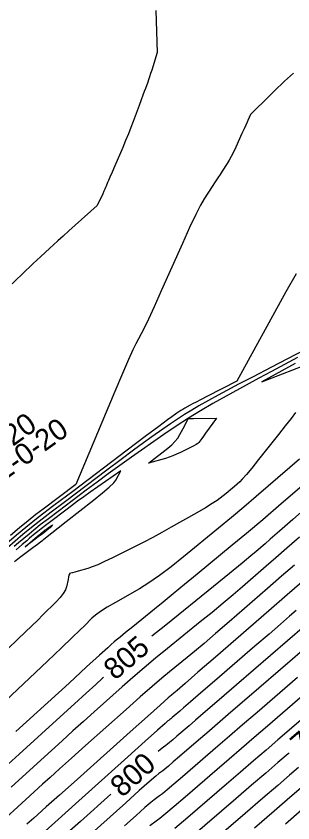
# Model space of a CAD drawing. Extents: x 2079879 to 2092887, y 778083 to 784051.
# Drawn here: x 2084253 to 2084289.5, y 781032.2 to 781138.5 of the extents above; entities that cross this region are included whole.
import ezdxf

# ---------------------------------------------------------------- set-up
doc = ezdxf.new("R2010")
doc.units = 0
for name, color, linetype in [('DT_X_Contour_Major', 7, 'Continuous'), ('DT_X_Contour_Minor', 7, 'Continuous'), ('GT_Project_Text', 7, 'Continuous'), ('SV_X_Text_Comment', 7, 'Continuous')]:
    doc.layers.add(name, color=color, linetype=linetype)

msp = doc.modelspace()

# ---------------------------------------------------------------- linework, layer by layer
at = {"layer": 'DT_X_Contour_Major'}
for points in [[(2084293.3, 781095.61), (2084286.6, 781092.15), (2084284.28, 781090.95), (2084282.35, 781089.95), (2084280.81, 781089.13), (2084279.67, 781088.5), (2084277.13, 781087.1), (2084276.19, 781086.55), (2084275.25, 781085.98), (2084274.31, 781085.37), (2084273.38, 781084.74), (2084270.91, 781083.01), (2084269.84, 781082.24), (2084268.5, 781081.26), (2084266.88, 781080.05), (2084264.97, 781078.63), (2084259.53, 781074.52), (2084257.64, 781073.1), (2084256.08, 781071.89), (2084254.84, 781070.91), (2084253.92, 781070.15), (2084251.88, 781068.42)], [(2084291.77, 781074.1), (2084289.51, 781072.13), (2084287.77, 781070.61), (2084286.55, 781069.54), (2084285.85, 781068.93), (2084284.67, 781067.91), (2084283.98, 781067.33), (2084282.82, 781066.37), (2084281.18, 781065.04), (2084279.05, 781063.32), (2084272.75, 781058.23), (2084270.93, 781056.75)], [(2084291.05, 781058.08), (2084288.82, 781056.16), (2084282.09, 781050.35), (2084279.8, 781048.39), (2084278, 781046.83), (2084276.68, 781045.69), (2084275.84, 781044.97), (2084274.23, 781043.59), (2084273.69, 781043.12), (2084273.27, 781042.77), (2084272.97, 781042.52), (2084272.78, 781042.38), (2084272.45, 781042.14), (2084272.06, 781041.81), (2084271.77, 781041.55)], [(2084264.54, 781051.3), (2084264.44, 781051.22), (2084263.52, 781050.39), (2084262.27, 781049.26), (2084260.72, 781047.85), (2084258.85, 781046.15), (2084253.43, 781041.22), (2084251.51, 781039.47), (2084249.81, 781037.92), (2084248.33, 781036.56), (2084247.06, 781035.41), (2084243.98, 781032.6), (2084242.76, 781031.5)], [(2084289.03, 781041.4), (2084288.89, 781041.27), (2084287.54, 781040.11), (2084285.94, 781038.73), (2084284.09, 781037.14), (2084281.99, 781035.33), (2084276.04, 781030.21)], [(2084265.51, 781035.94), (2084261.51, 781032.35), (2084259.42, 781030.48)]]:
    msp.add_lwpolyline(points, dxfattribs=at)
at = {"layer": 'DT_X_Contour_Minor'}
for points in [[(2084271.46, 781139.2), (2084271.64, 781133.67), (2084270.92, 781131.35), (2084270.77, 781130.88), (2084270.63, 781130.45), (2084270.5, 781130.07), (2084270.38, 781129.73), (2084270.07, 781128.9), (2084269.93, 781128.52), (2084269.74, 781128.03), (2084269.52, 781127.42), (2084269.25, 781126.69), (2084268.47, 781124.58), (2084268.16, 781123.77), (2084267.83, 781122.93), (2084267.47, 781122.06), (2084267.09, 781121.16), (2084266.03, 781118.71), (2084265.68, 781117.89), (2084265.4, 781117.25), (2084265.21, 781116.8), (2084265.1, 781116.53), (2084264.91, 781116.07), (2084264.83, 781115.88), (2084264.73, 781115.65), (2084264.6, 781115.37), (2084264.45, 781115.06), (2084263.71, 781113.49), (2084259.98, 781110.15), (2084259.23, 781109.47), (2084258.55, 781108.86), (2084257.97, 781108.33), (2084257.46, 781107.87), (2084256.23, 781106.73), (2084255.77, 781106.3), (2084255.29, 781105.85), (2084254.81, 781105.39), (2084254.32, 781104.92), (2084252.51, 781103.17)], [(2084289.6, 781130.95), (2084288.44, 781129.87), (2084287.99, 781129.45), (2084287.51, 781129), (2084287.01, 781128.51), (2084286.48, 781127.99), (2084283.95, 781125.5), (2084283.59, 781124.7), (2084283.48, 781124.47), (2084283.32, 781124.1), (2084283.09, 781123.61), (2084282.81, 781123), (2084281.99, 781121.18), (2084281.68, 781120.54), (2084281.4, 781119.97), (2084281.12, 781119.47), (2084280.86, 781119.05), (2084280.19, 781118.02), (2084279.92, 781117.6), (2084279.62, 781117.13), (2084279.27, 781116.6), (2084278.89, 781116.02), (2084277.83, 781114.38), (2084277.35, 781113.56), (2084276.71, 781112.3), (2084275.91, 781110.61), (2084274.95, 781108.49), (2084272.17, 781102.28), (2084271.23, 781100.17), (2084270.47, 781098.53), (2084269.91, 781097.34), (2084269.54, 781096.61), (2084268.81, 781095.27), (2084268.43, 781094.5), (2084267.85, 781093.2), (2084267.05, 781091.37), (2084266.05, 781089), (2084260.89, 781076.73), (2084256.61, 781073.51), (2084255.65, 781072.78), (2084254.61, 781071.95), (2084253.49, 781071.03), (2084252.29, 781070.02)], [(2084289.95, 781104.48), (2084288.58, 781102.11), (2084282.14, 781090.38), (2084278.19, 781088.34), (2084277.42, 781087.94), (2084276.79, 781087.61), (2084276.31, 781087.36), (2084275.97, 781087.18), (2084275.27, 781086.79), (2084275.01, 781086.64), (2084274.75, 781086.48), (2084274.5, 781086.32), (2084274.24, 781086.14), (2084273.56, 781085.66), (2084273, 781085.25), (2084271.83, 781084.38), (2084270.06, 781083.05), (2084267.67, 781081.25), (2084260.49, 781075.84), (2084258.01, 781073.96), (2084255.95, 781072.38), (2084254.32, 781071.08), (2084253.1, 781070.08), (2084250.42, 781067.81)], [(2084290.15, 781093.46), (2084288.41, 781092.56), (2084286.7, 781091.65), (2084285.02, 781090.74), (2084283.36, 781089.83), (2084278.99, 781087.4), (2084277.36, 781086.47), (2084275.74, 781085.48), (2084274.12, 781084.43), (2084272.52, 781083.34), (2084268.26, 781080.35), (2084266.69, 781079.23), (2084265.17, 781078.14), (2084263.7, 781077.06), (2084262.28, 781076), (2084258.56, 781073.2), (2084257.28, 781072.23), (2084256.21, 781071.41), (2084255.36, 781070.74), (2084254.73, 781070.22), (2084253.34, 781069.04), (2084252.78, 781068.56)], [(2084289.83, 781092.7), (2084285.43, 781090.25), (2084292.24, 781092.89)], [(2084289.89, 781086.25), (2084289.29, 781085.46), (2084288.53, 781084.48), (2084287.62, 781083.33), (2084285, 781080.02), (2084284.1, 781078.91), (2084283.39, 781078.05), (2084282.86, 781077.44), (2084282.51, 781077.09), (2084281.81, 781076.49), (2084281.55, 781076.27), (2084281.28, 781076.04), (2084281, 781075.8), (2084280.71, 781075.57), (2084279.95, 781074.94), (2084279.54, 781074.64), (2084278.88, 781074.22), (2084277.99, 781073.68), (2084276.85, 781073.03), (2084273.49, 781071.11), (2084272.25, 781070.41), (2084271.04, 781069.76), (2084269.86, 781069.14), (2084268.72, 781068.56), (2084265.72, 781067.08), (2084264.67, 781066.58), (2084263.79, 781066.18), (2084263.06, 781065.88), (2084262.5, 781065.69), (2084261.2, 781065.32), (2084260.77, 781065.2), (2084260.45, 781065.11), (2084260.25, 781065.05), (2084260.08, 781065), (2084260.05, 781064.95), (2084260, 781064.81), (2084259.95, 781064.57), (2084259.88, 781064.25), (2084259.68, 781063.27), (2084259.54, 781062.87), (2084259.25, 781062.4), (2084258.82, 781061.86), (2084258.26, 781061.26), (2084256.56, 781059.56), (2084255.87, 781058.88), (2084255.09, 781058.12), (2084254.21, 781057.27), (2084253.24, 781056.35), (2084250.52, 781053.77)], [(2084273.04, 781081.55), (2084273.55, 781081.98), (2084273.98, 781082.42), (2084274.34, 781082.87), (2084274.62, 781083.32), (2084275.26, 781084.53), (2084275.47, 781084.92), (2084275.62, 781085.21), (2084275.72, 781085.38), (2084275.76, 781085.43), (2084275.86, 781085.44), (2084276.07, 781085.44), (2084276.42, 781085.45), (2084279.44, 781085.5), (2084278.01, 781083.5), (2084277.73, 781083.12), (2084277.52, 781082.82), (2084277.12, 781082.26), (2084277.01, 781082.16), (2084276.79, 781082.02), (2084276.45, 781081.83), (2084276.01, 781081.61), (2084274.69, 781080.95), (2084274.19, 781080.72), (2084273.7, 781080.52), (2084273.22, 781080.34), (2084272.74, 781080.19), (2084270.5, 781079.55), (2084273.04, 781081.55)], [(2084290.41, 781080.09), (2084286.26, 781076.51), (2084284.69, 781075.15), (2084283.07, 781073.78), (2084281.41, 781072.39), (2084279.71, 781070.99), (2084275.12, 781067.21), (2084273.46, 781065.88), (2084271.94, 781064.75), (2084270.55, 781063.79), (2084269.3, 781063.02), (2084266.13, 781061.21), (2084265.04, 781060.58), (2084264.16, 781060.01), (2084263.48, 781059.53), (2084263.01, 781059.12), (2084262.03, 781058.14), (2084261.45, 781057.57), (2084260.44, 781056.6), (2084259.01, 781055.24), (2084257.15, 781053.48), (2084251.64, 781048.25)], [(2084255.24, 781068.44), (2084255.83, 781068.89), (2084256.26, 781069.21), (2084256.54, 781069.43), (2084256.67, 781069.53), (2084259.63, 781071.85), (2084263.22, 781074.68), (2084264.42, 781075.64), (2084265.32, 781076.41), (2084265.91, 781076.97), (2084266.2, 781077.33), (2084266.85, 781078.56), (2084262.81, 781075.72), (2084261.95, 781075.12), (2084261.13, 781074.53), (2084260.34, 781073.95), (2084259.58, 781073.38), (2084257.59, 781071.88), (2084256.91, 781071.36), (2084256.34, 781070.92), (2084255.88, 781070.56), (2084255.55, 781070.29), (2084254.8, 781069.66), (2084254.42, 781069.33), (2084253.83, 781068.83), (2084253.03, 781068.14)], [(2084290.72, 781076.52), (2084288, 781074.18), (2084285.57, 781072.11), (2084283.41, 781070.29), (2084281.54, 781068.73), (2084276.9, 781064.92), (2084275.25, 781063.56), (2084273.76, 781062.34), (2084272.44, 781061.26), (2084271.28, 781060.33), (2084268.42, 781058.01), (2084267.46, 781057.24), (2084266.73, 781056.65), (2084266.23, 781056.24), (2084265.97, 781056.01), (2084265.57, 781055.66), (2084265.11, 781055.24), (2084264.03, 781054.26), (2084262.33, 781052.71), (2084260.01, 781050.59), (2084252.99, 781044.2)], [(2084254.22, 781068.53), (2084255.86, 781069.93), (2084256.06, 781070.1), (2084256.2, 781070.22), (2084256.27, 781070.27), (2084256.36, 781070.36), (2084256.41, 781070.39), (2084256.46, 781070.44), (2084256.54, 781070.5), (2084256.63, 781070.56), (2084256.88, 781070.76), (2084256.98, 781070.83), (2084257.09, 781070.91), (2084257.19, 781070.98), (2084257.3, 781071.06), (2084257.83, 781071.43), (2084257.74, 781071.27), (2084257.71, 781071.22), (2084257.63, 781071.15), (2084257.51, 781071.05), (2084257.36, 781070.93), (2084256.89, 781070.56), (2084256.74, 781070.44), (2084256.62, 781070.35), (2084256.51, 781070.26), (2084256.46, 781070.22), (2084256.33, 781070.12), (2084256.11, 781069.96), (2084254.22, 781068.53)], [(2084290.4, 781069.8), (2084288.75, 781068.37), (2084287.29, 781067.1), (2084286.02, 781065.99), (2084282.89, 781063.27), (2084281.66, 781062.22), (2084280.32, 781061.09), (2084278.87, 781059.9), (2084277.31, 781058.63), (2084273.01, 781055.15), (2084271.42, 781053.86), (2084269.9, 781052.58), (2084268.42, 781051.32), (2084267.01, 781050.07), (2084263.31, 781046.78), (2084261.92, 781045.53), (2084260.52, 781044.27), (2084259.11, 781042.99), (2084257.68, 781041.7), (2084253.87, 781038.23), (2084252.38, 781036.87)], [(2084252.82, 781066.59), (2084253.48, 781067.11), (2084255.24, 781068.44)], [(2084289.73, 781066.12), (2084288.03, 781064.65), (2084286.2, 781063.05), (2084281.11, 781058.64), (2084279.34, 781057.11), (2084277.82, 781055.81), (2084276.57, 781054.76), (2084275.57, 781053.94), (2084273.27, 781052.08), (2084272.26, 781051.24), (2084270.97, 781050.14), (2084269.39, 781048.76), (2084267.53, 781047.1), (2084262.18, 781042.34), (2084260.33, 781040.68), (2084258.76, 781039.28), (2084257.5, 781038.13), (2084256.52, 781037.25), (2084254.31, 781035.24), (2084253.25, 781034.27), (2084251.7, 781032.86)], [(2084290.71, 781063.88), (2084288.77, 781062.2), (2084286.37, 781060.11), (2084279.34, 781054.01), (2084277.01, 781052), (2084275.32, 781050.53), (2084274.26, 781049.61), (2084273.83, 781049.25), (2084273.52, 781049), (2084273.1, 781048.63), (2084272.04, 781047.69), (2084270.36, 781046.19), (2084268.05, 781044.14), (2084261.06, 781037.9), (2084258.73, 781035.82), (2084257.01, 781034.28), (2084255.88, 781033.28), (2084255.36, 781032.8), (2084254.75, 781032.25), (2084254.45, 781031.98)], [(2084289.97, 781060.14), (2084289.1, 781059.39), (2084287.9, 781058.35), (2084286.38, 781057.04), (2084284.53, 781055.45), (2084279.17, 781050.83), (2084277.38, 781049.29), (2084276.02, 781048.12), (2084275.1, 781047.32), (2084274.61, 781046.9), (2084273.87, 781046.26), (2084273.62, 781046.05), (2084273.43, 781045.89), (2084273.29, 781045.77), (2084273.21, 781045.71), (2084273.05, 781045.6), (2084272.68, 781045.27), (2084271.68, 781044.38), (2084270.04, 781042.91), (2084267.77, 781040.87), (2084260.86, 781034.66), (2084258.57, 781032.61), (2084256.86, 781031.08)], [(2084291.52, 781055.49), (2084289.48, 781053.74), (2084283.45, 781048.54), (2084281.35, 781046.73), (2084279.59, 781045.21), (2084278.16, 781043.98), (2084277.07, 781043.04), (2084274.59, 781040.91), (2084273.76, 781040.2), (2084273.11, 781039.65), (2084272.64, 781039.26), (2084272.36, 781039.04), (2084271.85, 781038.68), (2084271.44, 781038.34), (2084270.57, 781037.58), (2084269.25, 781036.41), (2084267.48, 781034.82), (2084262.15, 781030.03)], [(2084290.15, 781051.32), (2084284.81, 781046.72), (2084282.9, 781045.08), (2084281.18, 781043.59), (2084279.64, 781042.27), (2084278.3, 781041.11), (2084274.95, 781038.24), (2084273.83, 781037.27), (2084272.95, 781036.53), (2084272.32, 781036.01), (2084271.94, 781035.71), (2084271.25, 781035.22), (2084270.81, 781034.87), (2084270.01, 781034.18), (2084268.85, 781033.15), (2084267.33, 781031.79)], [(2084290.81, 781048.91), (2084286.17, 781044.9), (2084284.44, 781043.42), (2084282.76, 781041.97), (2084281.12, 781040.56), (2084279.53, 781039.18), (2084275.32, 781035.56), (2084273.89, 781034.34), (2084272.79, 781033.41), (2084271.99, 781032.75), (2084271.51, 781032.38), (2084270.65, 781031.76)], [(2084291.48, 781046.49), (2084287.53, 781043.09), (2084285.99, 781041.76), (2084284.35, 781040.35), (2084282.61, 781038.85), (2084280.76, 781037.26), (2084275.68, 781032.89), (2084273.96, 781031.42)], [(2084290.25, 781039.45), (2084289.09, 781038.45), (2084287.53, 781037.11), (2084285.57, 781035.43), (2084283.22, 781033.4), (2084276.4, 781027.54)], [(2084290.63, 781036.8), (2084289.12, 781035.49), (2084287.05, 781033.72), (2084284.45, 781031.47)], [(2084290.7, 781033.87), (2084288.54, 781032.01)]]:
    msp.add_lwpolyline(points, dxfattribs=at)

# ---------------------------------------------------------------- texts
at = {"layer": 'DT_X_Contour_Major'}
for s, rotation, p in [('805', 40.4539, (2084266.07, 781050.86)), ('795', 40.6376, (2084290.71, 781041)), ('800', 41.8376, (2084267, 781035.41))]:
    msp.add_text(s, height=2.8, rotation=rotation, dxfattribs=at).set_placement(p)
at = {"layer": 'GT_Project_Text'}
msp.add_text('B-002-0-20', height=2.8, rotation=35.6254, dxfattribs=at).set_placement((2084244.93, 781072.52))
at = {"layer": 'SV_X_Text_Comment'}
msp.add_text('B-002-0-20', height=2.8, rotation=35.6254, dxfattribs=at).set_placement((2084240.75, 781073.21))

doc.saveas('drawing.dxf')
